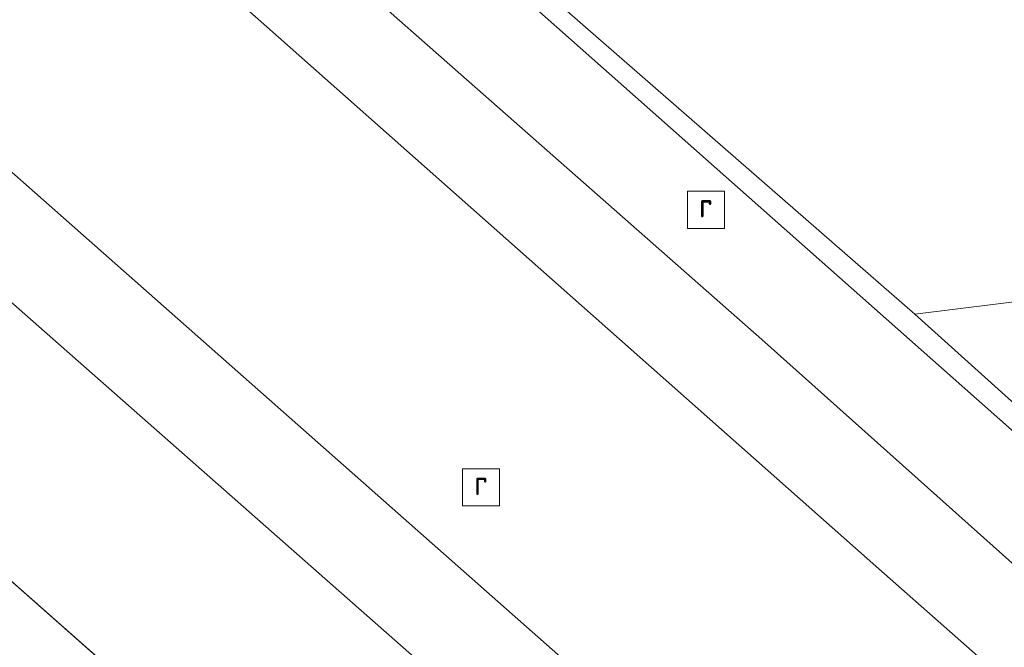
# Model space of a CAD drawing. Header units: millimetres. Extents: x 162876 to 168130, y 402614 to 405602.
# Tile 914 of 1056: x 165490 to 165505, y 403954 to 403963. Entities that reach past the tile are written whole.
import ezdxf
from ezdxf import colors
from ezdxf.entities.mleader import LeaderData, LeaderLine
from ezdxf.enums import TextEntityAlignment as Align
from ezdxf.math import Vec2, Vec3

# ---------------------------------------------------------------- set-up
doc = ezdxf.new("R2010")
doc.units = ezdxf.units.MM
for name, color, linetype, lineweight in [('X-CA190022.004-UO-BGT_Ondergrond$0$GE_314_WGDRijbaanLokaleweg_Vlak_GEM', 253, 'Continuous', 9), ('X-CA190022.004-UO-BGT_Ondergrond$0$GE_315_WGDRijbaanLokalewegverkeersdrempel_GEM', 253, 'Continuous', 9), ('X-CA190022.004-UO-BGT_Ondergrond$0$GE_316_WGDFietspad_Vlak_GEM', 253, 'Continuous', 9), ('X-CA190022.004-UO-BGT_Ondergrond$0$GE_317_WGDVoetpad_Vlak_GEM', 253, 'Continuous', 9), ('X-CA190022.004-UO-BGT_Ondergrond$0$GE_483_BTDGroenvoorziening_bodembedekkers_GEM', 253, 'Continuous', 9), ('X-CA190022.004-UO-BGT_Ondergrond$0$GE_885_PutInspectieofRioolput_Punt_GEM', 253, 'Continuous', 9), ('X-CA190022.004-UO-BGT_Ondergrond$0$N-WE-RI-PUT_INSPECTIE-S', 253, 'Continuous', 9), ('X-CA190022.004-UO-KAD_Percelen$0$B-WE-KG-GRENS_PERCEEL-GV', 150, 'Continuous', 9), ('X-CA190022.004-UO-OPB_Opbreek_v0.1$0$X-XX-AL-T25- LEADER ASFALT', 7, 'Continuous', 25)]:
    doc.layers.add(name, color=color, linetype=linetype, lineweight=lineweight)
doc.styles.add('X-CA190022.004-UO-BGT_Ondergrond$0$NLCS-ISO', font='NLCS-ISO.ttf')
doc.styles.add('X-CA190022.004-UO-OPB_Opbreek_v0.1$0$NLCS-ISO-M200-T25', font='NLCS-ISO.ttf', dxfattribs={"height": 0.5})

# ---------------------------------------------------------------- blocks, each defined once
blk = doc.blocks.new('X-CA190022.004-UO-BGT_Ondergrond$0$SRI-PUT_INSPECTIEPUT_RIOOLPUT-SO')
at = {"color": 0, "linetype": 'ByBlock', "lineweight": 18}
blk.add_lwpolyline([(-1.125, -1.125), (1.125, -1.125), (1.125, 1.125), (-1.125, 1.125)], close=True, dxfattribs=at)
at = {"color": 0, "linetype": 'ByBlock', "lineweight": 18, "style": 'X-CA190022.004-UO-BGT_Ondergrond$0$NLCS-ISO'}
blk.add_text('r', height=1.5, dxfattribs=at).set_placement((0, 0.283), align=Align.MIDDLE_CENTER)
blk = doc.blocks.new('X-CA190022.004-UO-BGT_Ondergrond$0$IMGEOInspectierioolput')
at = {"layer": 'X-CA190022.004-UO-BGT_Ondergrond$0$N-WE-RI-PUT_INSPECTIE-S', "xscale": 10, "yscale": 10, "zscale": 10}
blk.add_blockref('X-CA190022.004-UO-BGT_Ondergrond$0$SRI-PUT_INSPECTIEPUT_RIOOLPUT-SO', (0, 0), dxfattribs=at)

msp = doc.modelspace()

# ---------------------------------------------------------------- leaders
at = {"layer": 'X-CA190022.004-UO-OPB_Opbreek_v0.1$0$X-XX-AL-T25- LEADER ASFALT'}
ml = msp.add_multileader_mtext('Standard', dxfattribs=at)
ml.set_content('\\A1;Wegvak 2.16; Fietspad Geerbosch\\PTotaal teervrij:\\PFrezen asfalt 25mm:  273.0m{\\H0.7x;\\S2^ ;\\H1.42857x; }', color=256, style='X-CA190022.004-UO-OPB_Opbreek_v0.1$0$NLCS-ISO-M200-T25')
ml.set_leader_properties(color=256, linetype='ByLayer', lineweight=-1)
ml.build(insert=Vec2(0, 0))
ml.multileader.update_dxf_attribs({"text_left_attachment_type": 5, "text_right_attachment_type": 5, "dogleg_length": 0.5, "arrow_head_size": 0.5})
ctx = ml.context
ctx.base_point, ctx.char_height, ctx.arrow_head_size, ctx.landing_gap_size, ctx.plane_origin, ctx.plane_x_axis, ctx.plane_y_axis = Vec3(165519.483, 403953.67), 0.5, 0.5, 0.18, Vec3(165445.827, 403966.774), Vec3(0.692899, 0.721035), Vec3(-0.721035, 0.692899)
ctx.left_attachment, ctx.right_attachment = 5, 5
notes = []
notes.append((ctx, [(0, (1, 1, 0), (165519.136, 403953.31), (0.692899, 0.721035), 0.5, [(1, [(165496.546, 403920.172), (165523.559, 403949.435)], 0, [])])]))
ctx.mtext.insert, ctx.mtext.text_direction, ctx.mtext.rotation, ctx.mtext.width, ctx.mtext.flow_direction = Vec3(165517.973, 403955.371), Vec3(0.692899, 0.721035), 0.805295, 10.21621, 5
ctx.mtext.has_bg_fill, ctx.mtext.bg_color, ctx.mtext.bg_scale_factor, ctx.mtext.bg_transparency, ctx.mtext.use_window_bg_color = 1, -1027028792, 1.5, 0, 1
for ctx, leaders in notes:
    for number, flags, end, landing, length, lines in leaders:
        leader = LeaderData()
        leader.index, (leader.has_last_leader_line, leader.has_dogleg_vector, leader.attachment_direction) = number, flags
        leader.last_leader_point, leader.dogleg_vector, leader.dogleg_length = Vec3(end), Vec3(landing), length
        for number, points, colour, breaks in lines:
            line = LeaderLine()
            line.index, line.vertices, line.color, line.breaks = number, Vec3.list(points), colors.encode_raw_color(colour), breaks
            leader.lines.append(line)
        ctx.leaders.append(leader)

# ---------------------------------------------------------------- next in the draw order: linework, layer by layer
at = {"layer": 'X-CA190022.004-UO-BGT_Ondergrond$0$GE_314_WGDRijbaanLokaleweg_Vlak_GEM', "flags": 128}
for points in [[(165475.679, 403979.24), (165481.989, 403973.676), (165489.952, 403966.654), (165503.146, 403954.964), (165511.755, 403947.369), (165508.974, 403944.22), (165471.36, 403977.447), (165465.041, 403983.368), (165460.723, 403987.853), (165456.771, 403992.257), (165447.198, 404004.181), (165445.201, 404006.669)], [(165488.043, 403960.727), (165497.262, 403952.61), (165496.716, 403951.999), (165496.108, 403952.541), (165494.698, 403952.831), (165492.975, 403953.171)]]:
    msp.add_lwpolyline(points, dxfattribs=at)
at = {"layer": 'X-CA190022.004-UO-BGT_Ondergrond$0$GE_315_WGDRijbaanLokalewegverkeersdrempel_GEM', "flags": 128}
msp.add_lwpolyline([(165513.795, 403959.063), (165513.943, 403959.018), (165512.167, 403955.055), (165512.564, 403950.833), (165503.689, 403958.817), (165506.909, 403959.217), (165509.807, 403962.59), (165509.906, 403962.489), (165513.795, 403959.063)], dxfattribs=at)
at = {"layer": 'X-CA190022.004-UO-BGT_Ondergrond$0$GE_316_WGDFietspad_Vlak_GEM', "flags": 128}
for points in [[(165476.14, 403980.809), (165490.698, 403967.836), (165501.376, 403958.436), (165512.64, 403948.372), (165511.755, 403947.369), (165503.146, 403954.964), (165489.952, 403966.654), (165481.989, 403973.676), (165475.679, 403979.24)], [(165471.36, 403977.447), (165508.974, 403944.22), (165508.008, 403943.126), (165497.262, 403952.61), (165488.043, 403960.727), (165485.951, 403962.569), (165476.921, 403970.557)]]:
    msp.add_lwpolyline(points, dxfattribs=at)
at = {"layer": 'X-CA190022.004-UO-BGT_Ondergrond$0$GE_317_WGDVoetpad_Vlak_GEM', "flags": 128}
for points in [[(165513.934, 403947.223), (165512.64, 403948.372), (165501.376, 403958.436), (165490.698, 403967.836), (165476.14, 403980.809)], [(165485.796, 403974.645), (165498.114, 403963.684), (165503.689, 403958.817), (165512.564, 403950.833), (165517.53, 403946.333)]]:
    msp.add_lwpolyline(points, dxfattribs=at)
at = {"layer": 'X-CA190022.004-UO-BGT_Ondergrond$0$GE_483_BTDGroenvoorziening_bodembedekkers_GEM', "flags": 128}
msp.add_lwpolyline([(165488.16, 403978.51), (165510.13, 403965.254), (165512.161, 403967.642), (165513.453, 403966.531), (165512.16, 403965.03), (165510.344, 403962.932), (165510.325, 403962.949), (165509.906, 403962.489), (165509.807, 403962.59), (165506.909, 403959.217), (165503.689, 403958.817), (165498.114, 403963.684), (165485.796, 403974.645)], dxfattribs=at)
at = {"layer": 'X-CA190022.004-UO-KAD_Percelen$0$B-WE-KG-GRENS_PERCEEL-GV', "flags": 128}
for points in [[(165476.9, 403989.01), (165474.61, 403984.58), (165478.67, 403980.52), (165508.07, 403954.49), (165518.3, 403973.85), (165510.78, 403964.89), (165489.16, 403977.08)], [(165302.032, 403912.162), (165323.1, 403852.205), (165489.46, 403932.49), (165497.079, 403937.449), (165494.566, 403939.736), (165500.126, 403945.838), (165489.71, 403955.04), (165441.61, 403941.12), (165440.17, 403940.75), (165404.32, 403931.58), (165375.738, 403924.264), (165341.22, 403915.43), (165340.41, 403918.62), (165333.59, 403916.86), (165312.86, 403912.2)]]:
    msp.add_lwpolyline(points, close=True, dxfattribs=at)
msp.add_lwpolyline([(165465.94, 403977.9), (165485.47, 403959.11), (165489.71, 403955.04), (165500.126, 403945.838), (165504.3, 403942.15), (165507.8, 403939), (165513.006, 403935.006), (165525.447, 403925.461), (165529.8, 403922.245), (165546.98, 403918.48), (165534.04, 403930.46), (165523.606, 403940.115), (165516.49, 403946.7), (165508.07, 403954.49), (165478.67, 403980.52)], dxfattribs=at)

# ---------------------------------------------------------------- next in the draw order: block references
at = {"layer": 'X-CA190022.004-UO-BGT_Ondergrond$0$GE_885_PutInspectieofRioolput_Punt_GEM', "xscale": 0.025, "yscale": 0.025, "zscale": 0.025}
for p in [(165500.527, 403960.399), (165497.122, 403956.196)]:
    msp.add_blockref('X-CA190022.004-UO-BGT_Ondergrond$0$IMGEOInspectierioolput', p, dxfattribs=at)

doc.saveas('drawing.dxf')
